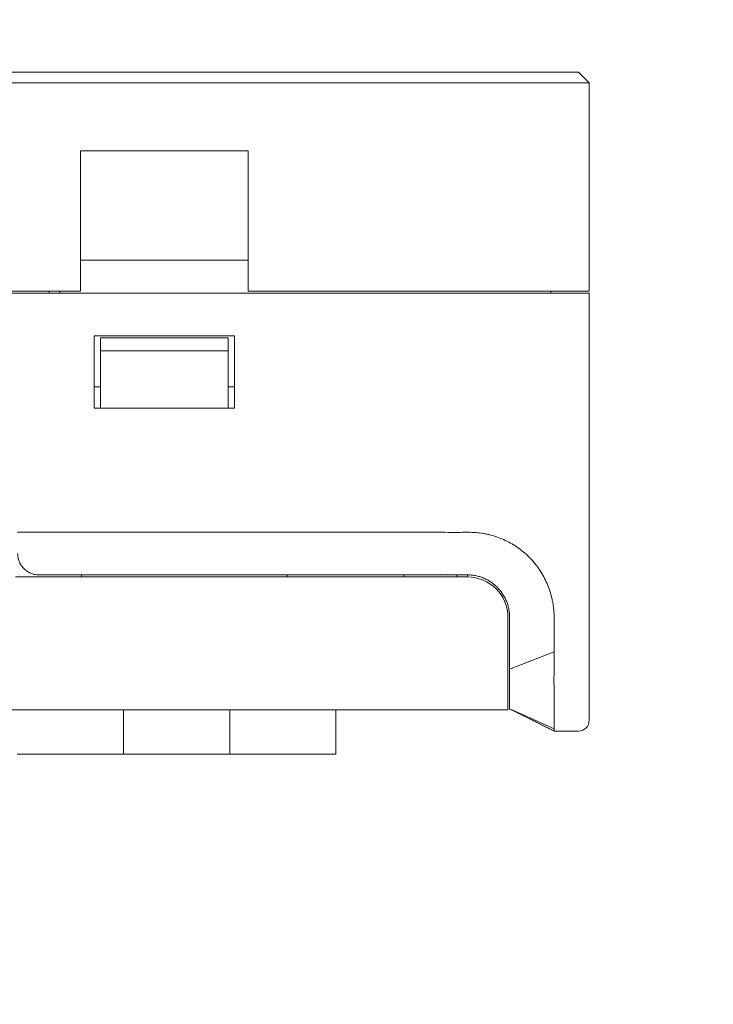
# Model space of a CAD drawing. Header units: millimetres. Extents: x -1114 to 1396, y -630 to 631.
# Tile 469 of 656: x 437 to 470, y -269 to -222. Entities that reach past the tile are written whole.
import ezdxf

# ---------------------------------------------------------------- set-up
doc = ezdxf.new("R2010")
doc.units = ezdxf.units.MM
doc.header["$MEASUREMENT"] = 0

msp = doc.modelspace()

# ---------------------------------------------------------------- linework, layer by layer
at = {"lineweight": 18}
for points, knots in [([(1038.9843, -629.7647), (1038.9843, -629.7647), (-1111.4882, -629.7647), (-1111.4882, -629.7647), (-1111.4882, -629.7647), (-1111.4882, -629.7647), (-1111.4882, 630.7883), (-1111.4882, 630.7883), (-1111.4882, 630.7883), (-1111.4882, 630.7883), (1038.9843, 630.7883), (1038.9843, 630.7883)], [0, 0, 0, 0, 0.3333333, 0.3333333, 0.3333333, 0.3333333, 0.6666667, 0.6666667, 0.6666667, 0.6666667, 1, 1, 1, 1]), ([(457.6576, -246.4817), (457.1751, -246.4764), (456.6988, -246.4778), (456.2128, -246.4783), (456.2128, -246.4783), (455.757, -246.4788), (455.2927, -246.4786), (454.8541, -246.4784)], [0, 0, 0, 0, 0.5, 0.5, 0.5, 0.5, 1, 1, 1, 1]), ([(462.2277, -249.2309), (462.1892, -249.1154), (462.1462, -249.0023), (462.0984, -248.8917), (462.0984, -248.8917), (462.0506, -248.7812), (461.9981, -248.6731), (461.9408, -248.5676), (461.9408, -248.5676), (461.8834, -248.4621), (461.8212, -248.3592), (461.7543, -248.2588), (461.7543, -248.2588), (461.7208, -248.2086), (461.6861, -248.159), (461.6502, -248.1101), (461.6502, -248.1101), (461.6143, -248.0612), (461.577, -248.0129), (461.5389, -247.9656), (461.5389, -247.9656), (461.4627, -247.8712), (461.3826, -247.7809), (461.2989, -247.6945), (461.2989, -247.6945), (461.2152, -247.6082), (461.1279, -247.5259), (461.0369, -247.4475), (461.0369, -247.4475), (460.9458, -247.3691), (460.8512, -247.2947), (460.7528, -247.2243), (460.7528, -247.2243), (460.7036, -247.1891), (460.6535, -247.155), (460.6024, -247.1218), (460.6024, -247.1218), (460.5513, -247.0887), (460.4996, -247.0568), (460.4474, -247.0263), (460.4474, -247.0263), (460.3429, -246.9652), (460.2363, -246.9091), (460.1276, -246.8581), (460.1276, -246.8581), (460.0188, -246.807), (459.908, -246.7608), (459.795, -246.7196), (459.795, -246.7196), (459.682, -246.6783), (459.5668, -246.6425), (459.4495, -246.6114), (459.4495, -246.6114), (459.3908, -246.5959), (459.3315, -246.5816), (459.2722, -246.5686), (459.2722, -246.5686), (459.213, -246.5555), (459.1537, -246.5436), (459.0943, -246.5329), (459.0943, -246.5329), (458.8568, -246.4902), (458.6175, -246.4788), (458.3776, -246.4773), (458.3776, -246.4773), (458.1378, -246.4758), (457.8973, -246.4843), (457.6576, -246.4817)], [0, 0, 0, 0, 0.0588235, 0.0588235, 0.0588235, 0.0588235, 0.1176471, 0.1176471, 0.1176471, 0.1176471, 0.1764706, 0.1764706, 0.1764706, 0.1764706, 0.2352941, 0.2352941, 0.2352941, 0.2352941, 0.2941176, 0.2941176, 0.2941176, 0.2941176, 0.3529412, 0.3529412, 0.3529412, 0.3529412, 0.4117647, 0.4117647, 0.4117647, 0.4117647, 0.4705882, 0.4705882, 0.4705882, 0.4705882, 0.5294118, 0.5294118, 0.5294118, 0.5294118, 0.5882353, 0.5882353, 0.5882353, 0.5882353, 0.6470588, 0.6470588, 0.6470588, 0.6470588, 0.7058824, 0.7058824, 0.7058824, 0.7058824, 0.7647059, 0.7647059, 0.7647059, 0.7647059, 0.8235294, 0.8235294, 0.8235294, 0.8235294, 0.8823529, 0.8823529, 0.8823529, 0.8823529, 0.9411765, 0.9411765, 0.9411765, 0.9411765, 1, 1, 1, 1]), ([(437.1729, -247.4783), (437.1729, -247.5409), (437.1787, -247.6026), (437.1902, -247.6635), (437.1902, -247.6635), (437.1959, -247.6939), (437.203, -247.7241), (437.2116, -247.7541), (437.2116, -247.7541), (437.2203, -247.7841), (437.2303, -247.8139), (437.2419, -247.8435), (437.2419, -247.8435), (437.2651, -247.9025), (437.2936, -247.9589), (437.3275, -248.0125), (437.3275, -248.0125), (437.3444, -248.0393), (437.3627, -248.0655), (437.3824, -248.0909), (437.3824, -248.0909), (437.4021, -248.1163), (437.4233, -248.1411), (437.4459, -248.165), (437.4459, -248.165), (437.4911, -248.2128), (437.5406, -248.2559), (437.5946, -248.2942), (437.5946, -248.2942), (437.6216, -248.3133), (437.6497, -248.3312), (437.679, -248.3479), (437.679, -248.3479), (437.6936, -248.3562), (437.7085, -248.3642), (437.7238, -248.3718), (437.7238, -248.3718), (437.739, -248.3795), (437.7546, -248.3868), (437.7702, -248.3937), (437.7702, -248.3937), (437.8328, -248.4212), (437.8978, -248.4422), (437.9651, -248.4565), (437.9651, -248.4565), (437.9987, -248.4637), (438.033, -248.4691), (438.0679, -248.4728), (438.0679, -248.4728), (438.1027, -248.4765), (438.1377, -248.4783), (438.1729, -248.4783)], [0, 0, 0, 0, 0.0769231, 0.0769231, 0.0769231, 0.0769231, 0.1538462, 0.1538462, 0.1538462, 0.1538462, 0.2307692, 0.2307692, 0.2307692, 0.2307692, 0.3076923, 0.3076923, 0.3076923, 0.3076923, 0.3846154, 0.3846154, 0.3846154, 0.3846154, 0.4615385, 0.4615385, 0.4615385, 0.4615385, 0.5384615, 0.5384615, 0.5384615, 0.5384615, 0.6153846, 0.6153846, 0.6153846, 0.6153846, 0.6923077, 0.6923077, 0.6923077, 0.6923077, 0.7692308, 0.7692308, 0.7692308, 0.7692308, 0.8461538, 0.8461538, 0.8461538, 0.8461538, 0.9230769, 0.9230769, 0.9230769, 0.9230769, 1, 1, 1, 1]), ([(458.3321, -248.4783), (458.2795, -248.4783), (458.2269, -248.4783), (458.1743, -248.4783), (458.1743, -248.4783), (458.1217, -248.4783), (458.0692, -248.4783), (458.0166, -248.4783), (458.0166, -248.4783), (457.9114, -248.4783), (457.8062, -248.4783), (457.701, -248.4783), (457.701, -248.4783), (457.4907, -248.4783), (457.2803, -248.4783), (457.07, -248.4783)], [0, 0, 0, 0, 0.25, 0.25, 0.25, 0.25, 0.5, 0.5, 0.5, 0.5, 0.75, 0.75, 0.75, 0.75, 1, 1, 1, 1]), ([(458.3321, -248.4783), (458.3982, -248.4783), (458.4636, -248.4816), (458.5286, -248.488), (458.5286, -248.488), (458.5935, -248.4944), (458.6579, -248.504), (458.7217, -248.5167), (458.7217, -248.5167), (458.7536, -248.523), (458.7854, -248.5301), (458.8171, -248.538), (458.8171, -248.538), (458.8488, -248.546), (458.8803, -248.5547), (458.9117, -248.5642), (458.9117, -248.5642), (458.9431, -248.5737), (458.9744, -248.584), (459.0055, -248.5951), (459.0055, -248.5951), (459.0365, -248.6062), (459.0672, -248.618), (459.0974, -248.6306), (459.0974, -248.6306), (459.1579, -248.6556), (459.2169, -248.6835), (459.2743, -248.7142), (459.2743, -248.7142), (459.3317, -248.7448), (459.3876, -248.7783), (459.4419, -248.8145), (459.4419, -248.8145), (459.4691, -248.8327), (459.4959, -248.8515), (459.5223, -248.871), (459.5223, -248.871), (459.5355, -248.8808), (459.5486, -248.8907), (459.5616, -248.9009), (459.5616, -248.9009), (459.5746, -248.911), (459.5875, -248.9213), (459.6002, -248.9318), (459.6002, -248.9318), (459.6512, -248.9735), (459.6996, -249.0175), (459.7458, -249.0636), (459.7458, -249.0636), (459.838, -249.1557), (459.9208, -249.2563), (459.9939, -249.3655), (459.9939, -249.3655), (460.0122, -249.3928), (460.0299, -249.4208), (460.0469, -249.449), (460.0469, -249.449), (460.0638, -249.4772), (460.08, -249.5057), (460.0954, -249.5346), (460.0954, -249.5346), (460.1263, -249.5923), (460.1542, -249.6512), (460.1792, -249.7113), (460.1792, -249.7113), (460.2041, -249.7714), (460.2262, -249.8327), (460.2452, -249.8953), (460.2452, -249.8953), (460.2548, -249.9265), (460.2635, -249.9581), (460.2716, -249.99), (460.2716, -249.99), (460.2796, -250.0219), (460.2869, -250.0542), (460.2933, -250.0865), (460.2933, -250.0865), (460.3062, -250.1511), (460.3159, -250.216), (460.3224, -250.2813), (460.3224, -250.2813), (460.3288, -250.3466), (460.3321, -250.4123), (460.3321, -250.4783)], [0, 0, 0, 0, 0.047619, 0.047619, 0.047619, 0.047619, 0.0952381, 0.0952381, 0.0952381, 0.0952381, 0.1428571, 0.1428571, 0.1428571, 0.1428571, 0.1904762, 0.1904762, 0.1904762, 0.1904762, 0.2380952, 0.2380952, 0.2380952, 0.2380952, 0.2857143, 0.2857143, 0.2857143, 0.2857143, 0.3333333, 0.3333333, 0.3333333, 0.3333333, 0.3809524, 0.3809524, 0.3809524, 0.3809524, 0.4285714, 0.4285714, 0.4285714, 0.4285714, 0.4761905, 0.4761905, 0.4761905, 0.4761905, 0.5238095, 0.5238095, 0.5238095, 0.5238095, 0.5714286, 0.5714286, 0.5714286, 0.5714286, 0.6190476, 0.6190476, 0.6190476, 0.6190476, 0.6666667, 0.6666667, 0.6666667, 0.6666667, 0.7142857, 0.7142857, 0.7142857, 0.7142857, 0.7619048, 0.7619048, 0.7619048, 0.7619048, 0.8095238, 0.8095238, 0.8095238, 0.8095238, 0.8571429, 0.8571429, 0.8571429, 0.8571429, 0.9047619, 0.9047619, 0.9047619, 0.9047619, 0.952381, 0.952381, 0.952381, 0.952381, 1, 1, 1, 1]), ([(460.2541, -250.4782), (460.2541, -249.9742), (460.0539, -249.491), (459.6976, -249.1347), (459.6976, -249.1347), (459.3413, -248.7783), (458.858, -248.5782), (458.3541, -248.5782)], [0, 0, 0, 0, 0.5, 0.5, 0.5, 0.5, 1, 1, 1, 1]), ([(462.2277, -249.2309), (462.2657, -249.3453), (462.2978, -249.4614), (462.3245, -249.5789), (462.3245, -249.5789), (462.3379, -249.6376), (462.3499, -249.6967), (462.3606, -249.756), (462.3606, -249.756), (462.3713, -249.8152), (462.3807, -249.8747), (462.3888, -249.9344), (462.3888, -249.9344), (462.397, -249.9941), (462.4039, -250.054), (462.4096, -250.1139), (462.4096, -250.1139), (462.4153, -250.1739), (462.4199, -250.2339), (462.4234, -250.2941), (462.4234, -250.2941), (462.4268, -250.3542), (462.4292, -250.4144), (462.4304, -250.4747), (462.4304, -250.4747), (462.4317, -250.5349), (462.432, -250.5951), (462.4312, -250.6554)], [0, 0, 0, 0, 0.1428571, 0.1428571, 0.1428571, 0.1428571, 0.2857143, 0.2857143, 0.2857143, 0.2857143, 0.4285714, 0.4285714, 0.4285714, 0.4285714, 0.5714286, 0.5714286, 0.5714286, 0.5714286, 0.7142857, 0.7142857, 0.7142857, 0.7142857, 0.8571429, 0.8571429, 0.8571429, 0.8571429, 1, 1, 1, 1]), ([(460.3321, -250.656), (460.3321, -250.8444), (460.3321, -251.0328), (460.3321, -251.2212), (460.3321, -251.2212), (460.3321, -251.4095), (460.3321, -251.5979), (460.3321, -251.7863)], [0, 0, 0, 0, 0.5, 0.5, 0.5, 0.5, 1, 1, 1, 1]), ([(462.4312, -250.6554), (462.4282, -250.896), (462.4259, -251.1366), (462.4258, -251.3772), (462.4258, -251.3772), (462.4257, -251.6179), (462.4279, -251.8585), (462.4343, -252.099)], [0, 0, 0, 0, 0.5, 0.5, 0.5, 0.5, 1, 1, 1, 1]), ([(462.4343, -252.099), (462.4343, -252.099), (462.4306, -252.1005), (462.4306, -252.1005), (462.4306, -252.1005), (462.4306, -252.1005), (462.4306, -252.1005), (462.4306, -252.1005), (462.4306, -252.1005), (462.4306, -252.1005), (460.3321, -252.9236), (460.3321, -252.9236)], [0, 0, 0, 0, 0.3333333, 0.3333333, 0.3333333, 0.3333333, 0.6666667, 0.6666667, 0.6666667, 0.6666667, 1, 1, 1, 1]), ([(462.4343, -252.099), (462.4374, -252.2203), (462.4333, -252.342), (462.4297, -252.4637), (462.4297, -252.4637), (462.4261, -252.5855), (462.423, -252.7072), (462.4265, -252.8283)], [0, 0, 0, 0, 0.5, 0.5, 0.5, 0.5, 1, 1, 1, 1]), ([(460.3321, -254.8002), (460.3321, -254.7999), (460.3321, -254.7991), (460.3321, -254.7977), (460.3321, -254.7977), (460.3321, -254.7959), (460.3321, -254.7932), (460.3321, -254.7894), (460.3321, -254.7894), (460.3321, -254.7819), (460.3321, -254.7705), (460.3321, -254.7551), (460.3321, -254.7551), (460.3321, -254.7474), (460.3321, -254.7387), (460.3321, -254.7291), (460.3321, -254.7291), (460.3321, -254.7195), (460.3321, -254.709), (460.3321, -254.6976), (460.3321, -254.6976), (460.3321, -254.6749), (460.3321, -254.6486), (460.3321, -254.6187), (460.3321, -254.6187), (460.3321, -254.5888), (460.3321, -254.5554), (460.3321, -254.5183), (460.3321, -254.5183), (460.3321, -254.5091), (460.3321, -254.4996), (460.3321, -254.4899), (460.3321, -254.4899), (460.3321, -254.4801), (460.3321, -254.4702), (460.3321, -254.4601), (460.3321, -254.4601), (460.3321, -254.4398), (460.3321, -254.4189), (460.3321, -254.3972), (460.3321, -254.3972), (460.3321, -254.3538), (460.3321, -254.3077), (460.3321, -254.2587), (460.3321, -254.2587), (460.3321, -254.2097), (460.3321, -254.1579), (460.3321, -254.1032), (460.3321, -254.1032), (460.3321, -254.0759), (460.3321, -254.0478), (460.3321, -254.019), (460.3321, -254.019), (460.3321, -253.9902), (460.3321, -253.9609), (460.3321, -253.9312), (460.3321, -253.9312), (460.3321, -253.8717), (460.3321, -253.8105), (460.3321, -253.7475), (460.3321, -253.7475), (460.3321, -253.6845), (460.3321, -253.6197), (460.3321, -253.5531), (460.3321, -253.5531), (460.3321, -253.5198), (460.3321, -253.4861), (460.3321, -253.4518), (460.3321, -253.4518), (460.3321, -253.4176), (460.3321, -253.383), (460.3321, -253.3483), (460.3321, -253.3483), (460.3321, -253.279), (460.3321, -253.2089), (460.3321, -253.1382), (460.3321, -253.1382), (460.3321, -253.0674), (460.3321, -252.9959), (460.3321, -252.9236)], [0, 0, 0, 0, 0.05, 0.05, 0.05, 0.05, 0.1, 0.1, 0.1, 0.1, 0.15, 0.15, 0.15, 0.15, 0.2, 0.2, 0.2, 0.2, 0.25, 0.25, 0.25, 0.25, 0.3, 0.3, 0.3, 0.3, 0.35, 0.35, 0.35, 0.35, 0.4, 0.4, 0.4, 0.4, 0.45, 0.45, 0.45, 0.45, 0.5, 0.5, 0.5, 0.5, 0.55, 0.55, 0.55, 0.55, 0.6, 0.6, 0.6, 0.6, 0.65, 0.65, 0.65, 0.65, 0.7, 0.7, 0.7, 0.7, 0.75, 0.75, 0.75, 0.75, 0.8, 0.8, 0.8, 0.8, 0.85, 0.85, 0.85, 0.85, 0.9, 0.9, 0.9, 0.9, 0.95, 0.95, 0.95, 0.95, 1, 1, 1, 1]), ([(462.4265, -252.8283), (462.4287, -252.9042), (462.4282, -252.9797), (462.4268, -253.0546), (462.4268, -253.0546), (462.4254, -253.1295), (462.4231, -253.204), (462.4214, -253.278), (462.4214, -253.278), (462.4197, -253.352), (462.4186, -253.4255), (462.4195, -253.4986), (462.4195, -253.4986), (462.4197, -253.5168), (462.4201, -253.5351), (462.4205, -253.5533), (462.4205, -253.5533), (462.421, -253.5715), (462.4214, -253.5897), (462.4217, -253.6078), (462.4217, -253.6078), (462.4225, -253.6441), (462.4231, -253.6803), (462.4237, -253.7163), (462.4237, -253.7163), (462.4243, -253.7524), (462.4247, -253.7883), (462.4252, -253.8241), (462.4252, -253.8241), (462.4256, -253.8599), (462.4259, -253.8953), (462.4261, -253.9304), (462.4261, -253.9304), (462.4267, -254.0006), (462.4269, -254.0694), (462.427, -254.1368), (462.427, -254.1368), (462.4271, -254.2717), (462.4266, -254.4012), (462.4262, -254.5252), (462.4262, -254.5252), (462.4261, -254.5562), (462.4261, -254.5868), (462.426, -254.6171), (462.426, -254.6171), (462.426, -254.6475), (462.4259, -254.6775), (462.4259, -254.707), (462.4259, -254.707), (462.4259, -254.7662), (462.4262, -254.8231), (462.4264, -254.878), (462.4264, -254.878), (462.4267, -254.9877), (462.4266, -255.089), (462.4265, -255.182), (462.4265, -255.182), (462.4265, -255.2285), (462.4265, -255.2729), (462.4265, -255.3151), (462.4265, -255.3151), (462.4265, -255.3362), (462.4265, -255.3568), (462.4265, -255.3768), (462.4265, -255.3768), (462.4265, -255.3969), (462.4266, -255.4162), (462.4266, -255.4349), (462.4266, -255.4349), (462.4266, -255.5096), (462.4265, -255.574), (462.4264, -255.6281)], [0, 0, 0, 0, 0.0555556, 0.0555556, 0.0555556, 0.0555556, 0.1111111, 0.1111111, 0.1111111, 0.1111111, 0.1666667, 0.1666667, 0.1666667, 0.1666667, 0.2222222, 0.2222222, 0.2222222, 0.2222222, 0.2777778, 0.2777778, 0.2777778, 0.2777778, 0.3333333, 0.3333333, 0.3333333, 0.3333333, 0.3888889, 0.3888889, 0.3888889, 0.3888889, 0.4444444, 0.4444444, 0.4444444, 0.4444444, 0.5, 0.5, 0.5, 0.5, 0.5555556, 0.5555556, 0.5555556, 0.5555556, 0.6111111, 0.6111111, 0.6111111, 0.6111111, 0.6666667, 0.6666667, 0.6666667, 0.6666667, 0.7222222, 0.7222222, 0.7222222, 0.7222222, 0.7777778, 0.7777778, 0.7777778, 0.7777778, 0.8333333, 0.8333333, 0.8333333, 0.8333333, 0.8888889, 0.8888889, 0.8888889, 0.8888889, 0.9444444, 0.9444444, 0.9444444, 0.9444444, 1, 1, 1, 1]), ([(462.4264, -255.6281), (462.4263, -255.6714), (462.4266, -255.7079), (462.4267, -255.7374), (462.4267, -255.7374), (462.4267, -255.7669), (462.4264, -255.7893), (462.4249, -255.8044)], [0, 0, 0, 0, 0.5, 0.5, 0.5, 0.5, 1, 1, 1, 1]), ([(462.4249, -255.8044), (462.4241, -255.8124), (462.4249, -255.8184), (462.4258, -255.8224), (462.4258, -255.8224), (462.4268, -255.8264), (462.4278, -255.8283), (462.4268, -255.8283)], [0, 0, 0, 0, 0.5, 0.5, 0.5, 0.5, 1, 1, 1, 1])]:
    msp.add_open_spline(points, degree=3, knots=knots, dxfattribs=at)
for points in [[(364.0788, -224.8283), (364.0788, -224.8283), (463.5788, -224.8283), (463.5788, -224.8283)], [(463.5788, -224.8283), (463.5788, -224.8283), (464.0788, -225.3283), (464.0788, -225.3283)], [(463.5788, -225.3283), (463.5788, -225.3283), (364.0788, -225.3283), (364.0788, -225.3283)], [(464.0788, -225.3283), (464.0788, -225.3283), (463.5788, -225.3283), (463.5788, -225.3283)], [(464.0788, -225.3283), (464.0788, -225.3283), (464.0788, -235.1337), (464.0788, -235.1337)], [(464.0788, -225.3283), (464.0788, -225.3283), (464.0788, -235.1337), (464.0788, -235.1337)], [(440.1288, -235.1337), (440.1288, -235.1337), (440.1288, -228.5352), (440.1288, -228.5352)], [(448.0288, -228.5352), (448.0288, -228.5352), (440.1288, -228.5352), (440.1288, -228.5352)], [(448.0288, -228.5352), (448.0288, -228.5352), (448.0288, -235.1337), (448.0288, -235.1337)], [(448.0288, -233.678), (448.0288, -233.678), (440.1288, -233.678), (440.1288, -233.678)], [(463.5788, -235.2337), (463.5788, -235.2337), (364.0788, -235.2337), (364.0788, -235.2337)], [(440.1288, -235.1337), (440.1288, -235.1337), (383.0288, -235.1337), (383.0288, -235.1337)], [(438.6513, -235.2337), (438.6513, -235.2337), (438.6513, -235.1337), (438.6513, -235.1337)], [(439.1513, -235.1337), (439.1513, -235.1337), (439.1513, -235.2338), (439.1513, -235.2338)], [(463.5788, -235.1337), (463.5788, -235.1337), (448.0288, -235.1337), (448.0288, -235.1337)], [(462.2788, -235.1337), (462.2788, -235.1337), (462.2788, -235.2338), (462.2788, -235.2338)], [(464.0788, -235.1337), (464.0788, -235.1337), (463.5788, -235.1337), (463.5788, -235.1337)], [(464.0788, -235.2337), (464.0788, -235.2337), (463.5788, -235.2337), (463.5788, -235.2337)], [(464.0788, -235.2337), (464.0788, -235.2337), (464.0788, -252.8283), (464.0788, -252.8283)], [(464.0788, -235.2337), (464.0788, -235.2337), (464.0788, -252.8283), (464.0788, -252.8283)], [(440.7788, -237.2337), (440.7788, -237.2337), (447.3788, -237.2337), (447.3788, -237.2337)], [(440.7788, -240.6337), (440.7788, -240.6337), (440.7788, -237.2337), (440.7788, -237.2337)], [(441.0788, -237.9337), (441.0788, -237.9337), (441.0788, -237.3337), (441.0788, -237.3337)], [(441.0788, -237.3337), (441.0788, -237.3337), (447.0788, -237.3337), (447.0788, -237.3337)], [(447.0788, -237.3337), (447.0788, -237.3337), (447.0788, -237.9337), (447.0788, -237.9337)], [(447.3788, -237.2337), (447.3788, -237.2337), (447.3788, -240.6337), (447.3788, -240.6337)], [(441.0788, -237.9337), (441.0788, -237.9337), (441.0788, -240.0213), (441.0788, -240.0213)], [(447.0788, -237.9337), (447.0788, -237.9337), (441.0788, -237.9337), (441.0788, -237.9337)], [(447.0788, -240.0213), (447.0788, -240.0213), (447.0788, -237.9337), (447.0788, -237.9337)], [(440.7788, -239.6337), (440.7788, -239.6337), (441.0788, -239.6337), (441.0788, -239.6337)], [(447.0788, -239.6337), (447.0788, -239.6337), (447.379, -239.6337), (447.379, -239.6337)], [(441.0788, -240.6337), (441.0788, -240.6337), (441.0788, -240.0213), (441.0788, -240.0213)], [(447.0788, -240.0213), (447.0788, -240.0213), (447.0788, -240.6337), (447.0788, -240.6337)], [(447.3788, -240.6337), (447.3788, -240.6337), (440.7788, -240.6337), (440.7788, -240.6337)], [(437.1729, -246.4784), (437.1729, -246.4784), (454.8541, -246.4783), (454.8541, -246.4783)], [(437.0729, -248.5782), (437.0729, -248.5782), (458.3541, -248.5782), (458.3541, -248.5782)], [(438.1729, -248.4784), (443.7337, -248.4784), (449.2938, -248.4784), (454.8541, -248.4783)], [(440.1729, -248.4783), (440.1729, -248.4783), (440.1729, -248.5782), (440.1729, -248.5782)], [(449.8541, -248.4783), (449.8541, -248.4783), (449.8541, -248.5782), (449.8541, -248.5782)], [(457.07, -248.4783), (457.07, -248.4783), (454.8541, -248.4783), (454.8541, -248.4783)], [(457.0759, -248.4581), (457.0759, -248.4581), (455.3104, -248.4783), (455.3104, -248.4783)], [(455.3541, -248.4783), (455.3541, -248.4783), (455.3541, -248.5782), (455.3541, -248.5782)], [(457.8538, -248.4783), (457.8538, -248.4783), (457.8538, -248.5782), (457.8538, -248.5782)], [(458.3538, -248.5782), (458.3538, -248.5782), (458.3538, -248.4801), (458.3538, -248.4801)], [(460.2541, -250.4782), (460.2541, -250.4782), (460.2541, -252.8282), (460.2541, -252.8282)], [(460.3321, -250.4783), (460.3321, -250.5376), (460.3321, -250.5968), (460.3321, -250.656)], [(460.3321, -252.9236), (460.3321, -252.5446), (460.3321, -252.1654), (460.3321, -251.7863)], [(460.2541, -252.8282), (460.2541, -252.8282), (460.2541, -254.8282), (460.2541, -254.8282)], [(464.0788, -252.8283), (464.0788, -252.8283), (464.0788, -255.3283), (464.0788, -255.3283)], [(460.2541, -254.8282), (460.2541, -254.8282), (404.0485, -254.8282), (404.0485, -254.8282)], [(460.2541, -254.8282), (460.2541, -254.8282), (404.0485, -254.8282), (404.0485, -254.8282)], [(442.1538, -256.9202), (442.1538, -256.9202), (442.1538, -254.828), (442.1538, -254.828)], [(442.1538, -256.9202), (442.1538, -256.9202), (442.1538, -254.828), (442.1538, -254.828)], [(442.1538, -254.828), (442.1538, -254.828), (442.1538, -256.9202), (442.1538, -256.9202)], [(442.1538, -254.828), (442.1538, -254.828), (442.1538, -256.9202), (442.1538, -256.9202)], [(447.1538, -256.9202), (447.1538, -256.9202), (447.1538, -254.828), (447.1538, -254.828)], [(447.1538, -256.9202), (447.1538, -256.9202), (447.1538, -254.828), (447.1538, -254.828)], [(447.1538, -254.828), (447.1538, -254.828), (447.1538, -256.9202), (447.1538, -256.9202)], [(447.1538, -254.828), (447.1538, -254.828), (447.1538, -256.9202), (447.1538, -256.9202)], [(452.1538, -256.9202), (452.1538, -256.9202), (452.1538, -254.828), (452.1538, -254.828)], [(452.1538, -254.828), (452.1538, -254.828), (452.1538, -256.9202), (452.1538, -256.9202)], [(460.3195, -254.7967), (460.3195, -254.7967), (460.6137, -254.9023), (460.6137, -254.9023)], [(460.3858, -254.811), (460.3858, -254.811), (460.6137, -254.9023), (460.6137, -254.9023)], [(460.4195, -254.825), (460.4195, -254.825), (462.4237, -255.8283), (462.4237, -255.8283)], [(460.4252, -254.8276), (460.4252, -254.8276), (462.427, -255.8266), (462.427, -255.8266)], [(460.4798, -254.8542), (460.5305, -254.879), (460.5812, -254.9038), (460.6319, -254.9286)], [(462.4267, -255.7315), (462.4267, -255.7315), (460.4819, -254.8495), (460.4819, -254.8495)], [(460.6271, -254.9284), (460.72, -254.9748), (460.8129, -255.0212), (460.9058, -255.0676)], [(460.9577, -255.0936), (461.1069, -255.1686), (461.3156, -255.2729), (461.3826, -255.3064)], [(461.3813, -255.3057), (461.3813, -255.3057), (462.4432, -255.8367), (462.4432, -255.8367)], [(463.5788, -255.8283), (463.8549, -255.8283), (464.0788, -255.6045), (464.0788, -255.3283)], [(462.4268, -255.8283), (462.4268, -255.8283), (463.5788, -255.8283), (463.5788, -255.8283)], [(463.0029, -255.8283), (463.0029, -255.8283), (462.4269, -255.8283), (462.4269, -255.8283)], [(462.4285, -255.8294), (462.4285, -255.8294), (462.4432, -255.8367), (462.4432, -255.8367)], [(463.5788, -255.8283), (463.5788, -255.8283), (463.0029, -255.8283), (463.0029, -255.8283)], [(437.1538, -256.9202), (437.1538, -256.9202), (437.3538, -256.9202), (437.3538, -256.9202)], [(441.9538, -256.9202), (441.9538, -256.9202), (437.3538, -256.9202), (437.3538, -256.9202)], [(441.0535, -256.9202), (441.0513, -256.9202), (441.0448, -256.9202), (441.0421, -256.9202)], [(441.9538, -256.9202), (441.9538, -256.9202), (442.1538, -256.9202), (442.1538, -256.9202)], [(442.1538, -256.9202), (442.1538, -256.9202), (442.3538, -256.9202), (442.3538, -256.9202)], [(446.9538, -256.9202), (446.9538, -256.9202), (442.3538, -256.9202), (442.3538, -256.9202)], [(446.0535, -256.9202), (446.0513, -256.9202), (446.0448, -256.9202), (446.0421, -256.9202)], [(446.9538, -256.9202), (446.9538, -256.9202), (447.1538, -256.9202), (447.1538, -256.9202)], [(447.1538, -256.9202), (447.1538, -256.9202), (447.3538, -256.9202), (447.3538, -256.9202)], [(451.9538, -256.9202), (451.9538, -256.9202), (447.3538, -256.9202), (447.3538, -256.9202)], [(451.0535, -256.9202), (451.0513, -256.9202), (451.0448, -256.9202), (451.0421, -256.9202)], [(451.0535, -256.9202), (451.0513, -256.9202), (451.0448, -256.9202), (451.0421, -256.9202)], [(451.9538, -256.9202), (451.9538, -256.9202), (452.1538, -256.9202), (452.1538, -256.9202)]]:
    msp.add_open_spline(points, degree=3, dxfattribs=at)

doc.saveas('drawing.dxf')
